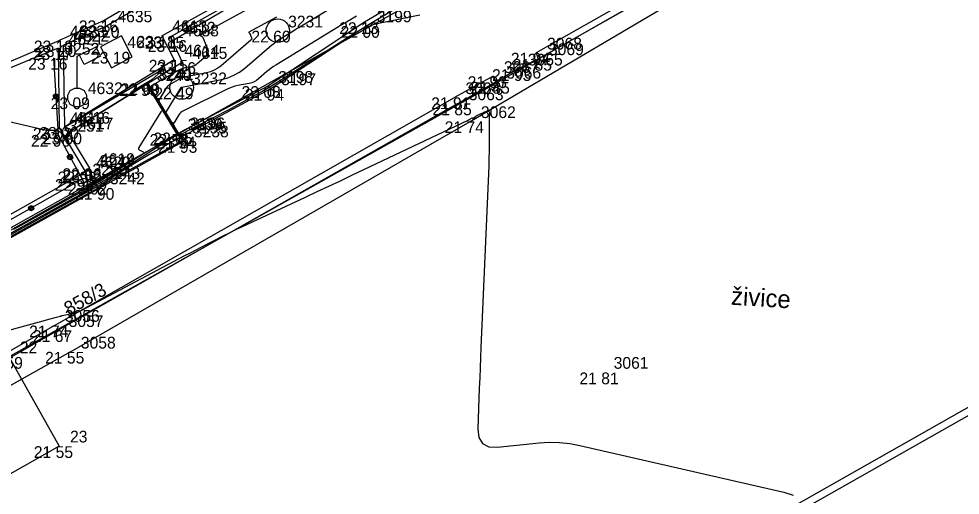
# Model space of a CAD drawing. Extents: x -702257 to -701487, y -1009871 to -1008841.
# Drawn here: x -701967.44 to -701947.37, y -1009616.02 to -1009605.88 of the extents above; entities that cross this region are included whole.
import ezdxf

# ---------------------------------------------------------------- set-up
doc = ezdxf.new("R2010")
doc.units = 0
for name, color, linetype in [('Ex_Major Contours', 7, 'Continuous'), ('Ex_Minor Contours', 7, 'Continuous'), ('Z_betonova_konstrukce', 7, 'Continuous'), ('Z_body', 7, 'Continuous'), ('Z_body_cisla', 7, 'Continuous'), ('Z_body_vysky_redukovane', 7, 'Continuous'), ('Z_chodnik', 7, 'Continuous'), ('Z_katastr_cisla_pozemkova', 7, 'Continuous'), ('Z_katastr_hranice', 7, 'Continuous'), ('Z_komunikace', 7, 'Continuous'), ('Z_obruba', 7, 'Continuous'), ('Z_popisy', 7, 'Continuous'), ('Z_rozhranni', 7, 'Continuous'), ('Z_site_nerozlisene_znaky', 7, 'Continuous'), ('Z_site_vo_znaky', 7, 'Continuous'), ('Z_zabradli', 7, 'Continuous'), ('Z_zabradli_znaky', 7, 'Continuous'), ('Z_zelen_jednotliva', 7, 'Continuous')]:
    doc.layers.add(name, color=color, linetype=linetype)

# ---------------------------------------------------------------- blocks, each defined once
blk = doc.blocks.new('POINT_DISPLAY')
blk.add_line((0, 0), (0, 0))
blk = doc.blocks.new('Z10001')
blk.add_circle((0, 0), 0.25)
blk = doc.blocks.new('Z13')
for p, q in [((0, 0.88), (0.45, 1.1)), ((0.4, 1.07), (0.5, 0.88)), ((0, 0.2), (0, 0.88)), ((0.15, 0.7), (0.05, 0.9)), ((0.5, 0.88), (0.15, 0.7)), ((-0.2, 0.05), (-0.15, 0.15)), ((-0.2, -0.05), (-0.2, 0.05)), ((-0.15, 0.15), (-0.05, 0.2)), ((-0.05, 0.2), (0.05, 0.2)), ((0.05, 0.2), (0.15, 0.15)), ((0.15, 0.15), (0.2, 0.05)), ((0.2, 0.05), (0.2, -0.05)), ((-0.15, -0.15), (-0.2, -0.05)), ((-0.05, -0.2), (-0.15, -0.15)), ((0.05, -0.2), (-0.05, -0.2)), ((0.15, -0.15), (0.05, -0.2)), ((0.2, -0.05), (0.15, -0.15))]:
    blk.add_line(p, q)
blk = doc.blocks.new('Z608')
for p, q in [((0.25, 0.25), (-0.25, 0.25)), ((-0.25, 0.25), (-0.25, -0.25)), ((0.25, -0.25), (0.25, 0.25)), ((-0.25, -0.25), (0.25, -0.25))]:
    blk.add_line(p, q)
blk = doc.blocks.new('Z530')
for p, q in [((-0.05, 0.03), (-0.03, 0.05)), ((-0.05, -0.03), (-0.05, 0.03)), ((-0.03, 0.05), (0.03, 0.05)), ((-0.03, -0.03), (-0.03, 0.03)), ((-0.03, 0.03), (0.03, 0.03)), ((-0.03, -0.03), (0.03, 0.03)), ((0.03, 0.05), (0.05, 0.03)), ((0.03, 0.03), (0.03, -0.03)), ((0.05, 0.03), (0.05, -0.03)), ((-0.03, -0.05), (-0.05, -0.03)), ((0.03, -0.03), (-0.03, -0.03)), ((0.03, -0.05), (-0.03, -0.05)), ((0.05, -0.03), (0.03, -0.05))]:
    blk.add_line(p, q)

msp = doc.modelspace()

# ---------------------------------------------------------------- linework, layer by layer
at = {"layer": 'Ex_Major Contours'}
for points in [[(-701968.442, -1009607.881), (-701966.916, -1009608.235), (-701966.884, -1009608.242), (-701966.851, -1009608.246), (-701966.818, -1009608.249), (-701966.785, -1009608.25), (-701966.653, -1009608.25), (-701966.621, -1009608.253), (-701966.593, -1009608.263), (-701966.568, -1009608.28), (-701966.547, -1009608.303), (-701966.448, -1009608.432), (-701966.437, -1009608.444), (-701966.427, -1009608.447), (-701966.42, -1009608.44), (-701966.415, -1009608.424), (-701966.397, -1009608.334), (-701966.395, -1009608.317), (-701966.396, -1009608.301), (-701966.4, -1009608.285), (-701966.408, -1009608.27), (-701966.443, -1009608.21), (-701966.448, -1009608.196), (-701966.448, -1009608.183), (-701966.442, -1009608.172), (-701966.43, -1009608.162), (-701964.422, -1009606.977), (-701964.38, -1009606.954), (-701964.363, -1009606.95), (-701964.372, -1009606.964), (-701964.407, -1009606.997), (-701964.596, -1009607.166), (-701964.643, -1009607.207), (-701964.693, -1009607.246), (-701964.744, -1009607.282), (-701964.797, -1009607.317), (-701965.97, -1009608.04), (-701966.127, -1009608.138), (-701966.18, -1009608.17), (-701966.127, -1009608.138), (-701965.97, -1009608.041), (-701964.764, -1009607.297), (-701964.737, -1009607.285), (-701964.713, -1009607.285), (-701964.691, -1009607.295), (-701964.671, -1009607.316), (-701964.577, -1009607.452), (-701964.57, -1009607.461), (-701964.567, -1009607.464), (-701964.569, -1009607.46), (-701964.574, -1009607.45), (-701964.617, -1009607.369), (-701964.621, -1009607.36), (-701964.618, -1009607.361), (-701964.575, -1009607.29), (-701964.567, -1009607.279), (-701964.558, -1009607.269), (-701964.548, -1009607.26), (-701964.536, -1009607.253), (-701964.023, -1009606.963), (-701963.992, -1009606.947), (-701963.96, -1009606.934), (-701963.928, -1009606.924), (-701963.894, -1009606.916), (-701963.757, -1009606.889), (-701963.724, -1009606.88), (-701963.693, -1009606.868), (-701963.663, -1009606.851), (-701963.636, -1009606.83), (-701963.446, -1009606.667), (-701963.418, -1009606.636), (-701963.403, -1009606.602), (-701963.401, -1009606.565), (-701963.411, -1009606.525), (-701963.505, -1009606.293), (-701963.509, -1009606.283), (-701963.515, -1009606.275), (-701963.523, -1009606.267), (-701963.531, -1009606.261), (-701963.567, -1009606.237), (-701963.574, -1009606.231), (-701963.576, -1009606.225), (-701963.574, -1009606.219), (-701963.566, -1009606.214), (-701961.564, -1009605.118)], [(-701958.89, -1009605.801), (-701959.739, -1009605.97), (-701959.887, -1009606.007), (-701960.029, -1009606.056), (-701960.167, -1009606.119), (-701960.298, -1009606.195), (-701961.843, -1009607.179), (-701961.973, -1009607.261), (-701962.104, -1009607.339), (-701962.237, -1009607.416), (-701962.371, -1009607.49), (-701962.981, -1009607.819), (-701963.081, -1009607.873), (-701963.182, -1009607.926), (-701963.283, -1009607.979), (-701963.384, -1009608.031), (-701963.988, -1009608.339), (-701963.99, -1009608.34), (-701963.992, -1009608.34), (-701963.994, -1009608.339), (-701963.996, -1009608.339), (-701964.003, -1009608.334), (-701964.005, -1009608.333), (-701964.005, -1009608.336), (-701963.981, -1009608.392), (-701963.978, -1009608.4), (-701963.975, -1009608.407), (-701963.971, -1009608.414), (-701963.968, -1009608.421), (-701963.953, -1009608.45), (-701963.95, -1009608.456), (-701963.95, -1009608.462), (-701963.953, -1009608.467), (-701963.959, -1009608.472), (-701965.412, -1009609.275), (-701965.445, -1009609.293), (-701965.477, -1009609.312), (-701965.509, -1009609.331), (-701965.54, -1009609.351), (-701965.667, -1009609.43), (-701965.698, -1009609.45), (-701965.73, -1009609.469), (-701965.763, -1009609.488), (-701965.795, -1009609.506), (-701971.781, -1009612.824)]]:
    msp.add_lwpolyline(points, dxfattribs=at)
msp.add_lwpolyline([(-701966.109, -1009609.197), (-701966.113, -1009609.195), (-701966.11, -1009609.191), (-701966.102, -1009609.185), (-701965.981, -1009609.113), (-701965.973, -1009609.108), (-701965.965, -1009609.103), (-701965.951, -1009609.092), (-701965.947, -1009609.09), (-701965.944, -1009609.09), (-701965.942, -1009609.092), (-701965.94, -1009609.095), (-701965.876, -1009609.238), (-701965.869, -1009609.251), (-701965.859, -1009609.263), (-701965.848, -1009609.273), (-701965.835, -1009609.281), (-701965.771, -1009609.312), (-701965.763, -1009609.318), (-701965.76, -1009609.323), (-701965.762, -1009609.329), (-701965.77, -1009609.335), (-701965.809, -1009609.36), (-701965.818, -1009609.366), (-701965.828, -1009609.372), (-701965.838, -1009609.377), (-701965.848, -1009609.383), (-701965.958, -1009609.444), (-701965.972, -1009609.451), (-701965.995, -1009609.463), (-701965.999, -1009609.465), (-701966.001, -1009609.464), (-701966.002, -1009609.462), (-701966.001, -1009609.458), (-701965.971, -1009609.365), (-701965.967, -1009609.347), (-701965.966, -1009609.33), (-701965.969, -1009609.313), (-701965.975, -1009609.297), (-701966.009, -1009609.219), (-701966.016, -1009609.209), (-701966.024, -1009609.201), (-701966.034, -1009609.197), (-701966.046, -1009609.196), (-701966.099, -1009609.198)], close=True, dxfattribs=at)
at = {"layer": 'Ex_Minor Contours'}
for points in [[(-701969.147, -1009611.288), (-701966.171, -1009609.638), (-701965.976, -1009609.528), (-701965.782, -1009609.416), (-701965.59, -1009609.3), (-701965.4, -1009609.182), (-701964.315, -1009608.498), (-701964.29, -1009608.482), (-701964.264, -1009608.466), (-701964.238, -1009608.451), (-701964.211, -1009608.436), (-701964.106, -1009608.378), (-701964.084, -1009608.362), (-701964.073, -1009608.342), (-701964.072, -1009608.32), (-701964.081, -1009608.295), (-701964.291, -1009607.897), (-701964.296, -1009607.887), (-701964.301, -1009607.877), (-701964.312, -1009607.85), (-701964.312, -1009607.847), (-701964.31, -1009607.848), (-701964.302, -1009607.853), (-701964.3, -1009607.854), (-701964.298, -1009607.854), (-701964.297, -1009607.853), (-701964.296, -1009607.851), (-701963.983, -1009607.341), (-701963.981, -1009607.339), (-701963.979, -1009607.337), (-701963.971, -1009607.333), (-701963.967, -1009607.331), (-701963.124, -1009607.167), (-701962.987, -1009607.131), (-701962.858, -1009607.079), (-701962.737, -1009607.01), (-701962.623, -1009606.925), (-701962.057, -1009606.44), (-701962.008, -1009606.399), (-701961.957, -1009606.361), (-701961.905, -1009606.325), (-701961.852, -1009606.291), (-701961.635, -1009606.158), (-701961.581, -1009606.125), (-701961.526, -1009606.092), (-701961.472, -1009606.059), (-701961.417, -1009606.026), (-701960.606, -1009605.539)], [(-701960.244, -1009605.817), (-701960.459, -1009605.946), (-701960.501, -1009605.971), (-701960.542, -1009605.996), (-701960.584, -1009606.021), (-701960.625, -1009606.047), (-701961.961, -1009606.863), (-701962.011, -1009606.895), (-701962.059, -1009606.928), (-701962.105, -1009606.963), (-701962.151, -1009607.001), (-701962.329, -1009607.153), (-701962.375, -1009607.188), (-701962.425, -1009607.216), (-701962.477, -1009607.238), (-701962.533, -1009607.252), (-701962.774, -1009607.299), (-701962.833, -1009607.313), (-701962.89, -1009607.33), (-701962.947, -1009607.351), (-701963.001, -1009607.376), (-701963.929, -1009607.833), (-701963.959, -1009607.85), (-701963.985, -1009607.871), (-701964.008, -1009607.895), (-701964.028, -1009607.923), (-701964.135, -1009608.097), (-701964.136, -1009608.099), (-701964.139, -1009608.1), (-701964.141, -1009608.1), (-701964.144, -1009608.099), (-701964.155, -1009608.092), (-701964.157, -1009608.091), (-701964.158, -1009608.091), (-701964.159, -1009608.092), (-701964.158, -1009608.095), (-701964.142, -1009608.132), (-701964.139, -1009608.14), (-701964.135, -1009608.147), (-701964.132, -1009608.154), (-701964.128, -1009608.161), (-701964.033, -1009608.341), (-701964.022, -1009608.372), (-701964.023, -1009608.399), (-701964.037, -1009608.422), (-701964.063, -1009608.442), (-701964.653, -1009608.768), (-701964.761, -1009608.829), (-701964.869, -1009608.891), (-701964.976, -1009608.955), (-701965.081, -1009609.021), (-701965.533, -1009609.306), (-701965.644, -1009609.375), (-701965.756, -1009609.442), (-701965.869, -1009609.508), (-701965.983, -1009609.572), (-701970.742, -1009612.21)], [(-701961.948, -1009605.839), (-701962.537, -1009606.162), (-701962.54, -1009606.164), (-701962.541, -1009606.166), (-701962.54, -1009606.168), (-701962.538, -1009606.17), (-701962.524, -1009606.179), (-701962.521, -1009606.181), (-701962.518, -1009606.184), (-701962.516, -1009606.188), (-701962.514, -1009606.191), (-701962.479, -1009606.278), (-701962.475, -1009606.293), (-701962.476, -1009606.307), (-701962.482, -1009606.32), (-701962.492, -1009606.332), (-701963.13, -1009606.877), (-701963.2, -1009606.93), (-701963.275, -1009606.973), (-701963.355, -1009607.006), (-701963.44, -1009607.028), (-701963.88, -1009607.114), (-701963.923, -1009607.124), (-701963.964, -1009607.137), (-701964.004, -1009607.154), (-701964.042, -1009607.173), (-701964.195, -1009607.26), (-701964.231, -1009607.283), (-701964.263, -1009607.31), (-701964.292, -1009607.342), (-701964.317, -1009607.377), (-701964.457, -1009607.606), (-701964.458, -1009607.607), (-701964.46, -1009607.607), (-701964.466, -1009607.603), (-701964.466, -1009607.605), (-701964.458, -1009607.624), (-701964.454, -1009607.633), (-701964.292, -1009607.939), (-701964.283, -1009607.957), (-701964.281, -1009607.963), (-701964.286, -1009607.958), (-701964.297, -1009607.943), (-701964.356, -1009607.858), (-701964.371, -1009607.842), (-701964.385, -1009607.837), (-701964.399, -1009607.843), (-701964.413, -1009607.859), (-701964.88, -1009608.62), (-701964.887, -1009608.637), (-701964.887, -1009608.652), (-701964.879, -1009608.665), (-701964.864, -1009608.675), (-701964.788, -1009608.713), (-701964.774, -1009608.723), (-701964.768, -1009608.733), (-701964.773, -1009608.743), (-701964.786, -1009608.754), (-701965.54, -1009609.23), (-701965.672, -1009609.312), (-701965.806, -1009609.393), (-701965.94, -1009609.471), (-701966.076, -1009609.547), (-701967.552, -1009610.366)], [(-701974.344, -1009614.332), (-701966.923, -1009612.309), (-701966.802, -1009612.276), (-701966.641, -1009612.233), (-701966.609, -1009612.224), (-701966.556, -1009612.209), (-701966.546, -1009612.206), (-701966.535, -1009612.203), (-701966.525, -1009612.201), (-701966.514, -1009612.198), (-701966.267, -1009612.144), (-701966.223, -1009612.133), (-701966.18, -1009612.118), (-701966.138, -1009612.101), (-701966.097, -1009612.081), (-701964.024, -1009610.984), (-701963.903, -1009610.921), (-701963.783, -1009610.858), (-701963.662, -1009610.795), (-701963.541, -1009610.733), (-701963.056, -1009610.487), (-701962.934, -1009610.426), (-701962.812, -1009610.366), (-701962.69, -1009610.307), (-701962.567, -1009610.249), (-701961.328, -1009609.673), (-701961.081, -1009609.558), (-701960.834, -1009609.442), (-701960.587, -1009609.326), (-701960.34, -1009609.209), (-701957.863, -1009608.035), (-701957.853, -1009608.03), (-701957.844, -1009608.025), (-701957.834, -1009608.02), (-701957.825, -1009608.015), (-701957.774, -1009607.986), (-701957.772, -1009607.985), (-701957.771, -1009607.985), (-701957.77, -1009607.986), (-701957.769, -1009607.988), (-701957.768, -1009607.997), (-701957.767, -1009607.999), (-701957.766, -1009608), (-701957.765, -1009608), (-701957.763, -1009607.999), (-701957.708, -1009607.955), (-701957.698, -1009607.947), (-701957.687, -1009607.94), (-701957.676, -1009607.934), (-701957.665, -1009607.929), (-701957.47, -1009607.844), (-701957.444, -1009607.837), (-701957.425, -1009607.841), (-701957.414, -1009607.857), (-701957.41, -1009607.884), (-701957.412, -1009608.016), (-701957.412, -1009608.049), (-701957.413, -1009608.081), (-701957.413, -1009608.114), (-701957.413, -1009608.147), (-701957.415, -1009608.639), (-701957.416, -1009608.731), (-701957.418, -1009608.824), (-701957.42, -1009608.917), (-701957.424, -1009609.01), (-701957.591, -1009612.875), (-701957.6, -1009613.092), (-701957.608, -1009613.309), (-701957.616, -1009613.525), (-701957.624, -1009613.742), (-701957.653, -1009614.609), (-701957.633, -1009614.796), (-701957.556, -1009614.923), (-701957.424, -1009614.991), (-701957.236, -1009614.999), (-701956.351, -1009614.91), (-701956.132, -1009614.897), (-701955.914, -1009614.902), (-701955.697, -1009614.924), (-701955.482, -1009614.964), (-701951.131, -1009615.956), (-701950.932, -1009616.026)]]:
    msp.add_lwpolyline(points, dxfattribs=at)
msp.add_lwpolyline([(-701964.701, -1009607.256), (-701964.691, -1009607.249), (-701964.681, -1009607.242), (-701964.672, -1009607.234), (-701964.635, -1009607.201), (-701964.629, -1009607.195), (-701964.627, -1009607.192), (-701964.63, -1009607.193), (-701964.638, -1009607.197), (-701965.027, -1009607.427), (-701965.029, -1009607.428), (-701965.03, -1009607.431), (-701965.03, -1009607.433), (-701965.029, -1009607.436), (-701965.022, -1009607.447), (-701965.021, -1009607.45), (-701965.018, -1009607.451), (-701965.016, -1009607.451), (-701965.013, -1009607.45), (-701964.711, -1009607.263)], close=True, dxfattribs=at)
at = {"layer": 'Z_betonova_konstrukce'}
for p, q in [((-701964.72, -1009607.27), (-701964.07, -1009608.33)), ((-701963.93, -1009608.48), (-701964.69, -1009607.25)), ((-701964.07, -1009608.33), (-701965.83, -1009609.37)), ((-701964.07, -1009608.33), (-701963.93, -1009608.48)), ((-701965.72, -1009609.48), (-701963.93, -1009608.48)), ((-701965.95, -1009609.1), (-701974.69, -1009614.03)), ((-701965.83, -1009609.37), (-701965.95, -1009609.1)), ((-701974.56, -1009614.28), (-701965.83, -1009609.37)), ((-701974.52, -1009614.38), (-701965.72, -1009609.48)), ((-701965.72, -1009609.48), (-701965.83, -1009609.37))]:
    msp.add_line(p, q, dxfattribs=at)
at = {"layer": 'Z_chodnik'}
msp.add_line((-701960.06, -1009621.42), (-701946.41, -1009613.7), dxfattribs=at)
at = {"layer": 'Z_katastr_hranice'}
for p, q in [((-701957.87, -1009607.59), (-701911.05, -1009580.85)), ((-702014.27, -1009636.43), (-701959.3, -1009605.67)), ((-702013.06, -1009638.53), (-701957.87, -1009607.59))]:
    msp.add_line(p, q, dxfattribs=at)
at = {"layer": 'Z_komunikace'}
for p, q in [((-701957.82, -1009608.06), (-701949.2, -1009602.98)), ((-701966.34, -1009612.97), (-701957.82, -1009608.06)), ((-701966.34, -1009612.97), (-701980.98, -1009621.17))]:
    msp.add_line(p, q, dxfattribs=at)
at = {"layer": 'Z_obruba'}
for p, q in [((-701949.53, -1009602.69), (-701956.41, -1009606.6)), ((-701956.37, -1009606.73), (-701949.37, -1009602.77)), ((-701962.8, -1009604.25), (-701965.62, -1009605.91)), ((-701962.72, -1009604.36), (-701965.57, -1009606.03)), ((-701964.39, -1009606.24), (-701961.31, -1009604.52)), ((-701961.27, -1009604.61), (-701964.21, -1009606.26)), ((-701959.03, -1009605.33), (-701960.07, -1009605.95)), ((-701960.04, -1009606.03), (-701958.99, -1009605.4)), ((-701965.62, -1009605.91), (-701966.58, -1009606.34)), ((-701960.07, -1009605.95), (-701962.13, -1009607.31)), ((-701965.57, -1009606.03), (-701966.49, -1009606.44)), ((-701962.08, -1009607.37), (-701960.04, -1009606.03)), ((-701968.63, -1009607.21), (-701966.58, -1009606.34)), ((-701964.39, -1009606.24), (-701964.13, -1009606.75)), ((-701964.21, -1009606.26), (-701963.96, -1009606.8)), ((-701966.6, -1009606.5), (-701968.57, -1009607.31)), ((-701966.6, -1009606.5), (-701966.58, -1009608.2)), ((-701966.46, -1009608.18), (-701966.49, -1009606.44)), ((-701964.13, -1009606.75), (-701966.46, -1009608.18)), ((-701956.41, -1009606.6), (-701956.37, -1009606.73)), ((-701966.39, -1009608.3), (-701963.96, -1009606.8)), ((-701957.33, -1009607.1), (-701958.15, -1009607.55)), ((-701957.27, -1009607.22), (-701957.33, -1009607.1)), ((-701962.13, -1009607.31), (-701964.01, -1009608.3)), ((-701958.08, -1009607.68), (-701957.27, -1009607.22)), ((-701966.68, -1009612.41), (-701958.15, -1009607.55)), ((-701963.97, -1009608.39), (-701962.08, -1009607.37)), ((-701958.08, -1009607.68), (-701966.6, -1009612.51)), ((-701966.58, -1009608.2), (-701966.03, -1009609.13)), ((-701965.93, -1009609.06), (-701966.39, -1009608.3)), ((-701966.03, -1009609.13), (-701965.93, -1009609.06)), ((-701966.68, -1009612.41), (-701981.25, -1009620.67)), ((-701981.19, -1009620.79), (-701966.6, -1009612.51)), ((-701959.97, -1009621.55), (-701946.34, -1009613.84))]:
    msp.add_line(p, q, dxfattribs=at)
at = {"layer": 'Z_rozhranni'}
for p, q in [((-701956.81, -1009606.95), (-701956.37, -1009606.73)), ((-701956.81, -1009606.95), (-701957.27, -1009607.22)), ((-701967.65, -1009613.08), (-701966.58, -1009614.98)), ((-701966.58, -1009614.98), (-701978.09, -1009621.5))]:
    msp.add_line(p, q, dxfattribs=at)
at = {"layer": 'Z_zabradli'}
for p, q in [((-701964.15, -1009606.33), (-701961.17, -1009604.57)), ((-701966.7, -1009606.71), (-701966.6, -1009608.35)), ((-701966.6, -1009608.35), (-701966.09, -1009609.29)), ((-701966.09, -1009609.29), (-701976.6, -1009615.23))]:
    msp.add_line(p, q, dxfattribs=at)

# ---------------------------------------------------------------- block references
at = {"layer": 'Z_body'}
for p in [(-701965.62, -1009605.91), (-701960.07, -1009605.95), (-701965.57, -1009606.03), (-701961.92, -1009606.13), (-701960.04, -1009606.03), (-701966.58, -1009606.34), (-701964.39, -1009606.24), (-701964.21, -1009606.26), (-701964.15, -1009606.33), (-701966.6, -1009606.5), (-701966.49, -1009606.44), (-701966.7, -1009606.71), (-701965.36, -1009606.58), (-701964.13, -1009606.75), (-701956.41, -1009606.6), (-701956.37, -1009606.73), (-701963.96, -1009606.8), (-701956.81, -1009606.95), (-701957.33, -1009607.1), (-701964.72, -1009607.27), (-701964.69, -1009607.25), (-701963.97, -1009607.34), (-701962.13, -1009607.31), (-701957.27, -1009607.22), (-701966.2, -1009607.55), (-701962.08, -1009607.37), (-701958.15, -1009607.55), (-701958.08, -1009607.68), (-701957.82, -1009608.06), (-701966.6, -1009608.35), (-701966.58, -1009608.2), (-701966.46, -1009608.18), (-701966.39, -1009608.3), (-701964.07, -1009608.33), (-701964.01, -1009608.3), (-701963.97, -1009608.39), (-701963.93, -1009608.48), (-701966.03, -1009609.13), (-701965.95, -1009609.1), (-701965.93, -1009609.06), (-701966.09, -1009609.29), (-701965.83, -1009609.37), (-701965.72, -1009609.48), (-701966.68, -1009612.41), (-701966.6, -1009612.51), (-701966.34, -1009612.97), (-701954.99, -1009613.41), (-701966.58, -1009614.98)]:
    msp.add_blockref('POINT_DISPLAY', p, dxfattribs=at)
at = {"layer": 'Z_site_nerozlisene_znaky', "rotation": 27.900000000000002}
msp.add_blockref('Z608', (-701965.36, -1009606.58), dxfattribs=at)
at = {"layer": 'Z_site_vo_znaky'}
msp.add_blockref('Z13', (-701966.2, -1009607.55), dxfattribs=at)
at = {"layer": 'Z_zabradli_znaky'}
for p, rotation in [((-701966.65, -1009607.53), 93.50000000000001), ((-701966.35, -1009608.82), 118.50000000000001), ((-701967.18, -1009609.91), 29.499999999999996)]:
    msp.add_blockref('Z530', p, dxfattribs=dict(at, rotation=rotation))
at = {"layer": 'Z_zelen_jednotliva'}
for p in [(-701961.92, -1009606.13), (-701963.97, -1009607.34)]:
    msp.add_blockref('Z10001', p, dxfattribs=at)

# ---------------------------------------------------------------- texts
at = {"layer": 'Z_body_cisla'}
for s, p in [('4635', (-701965.34, -1009605.95)), ('3199', (-701959.81, -1009605.95)), ('4613', (-701964.17, -1009606.16)), ('4612', (-701963.99, -1009606.19)), ('3231', (-701961.7, -1009606.06)), ('4623', (-701966.35, -1009606.27)), ('4622', (-701966.26, -1009606.36)), ('4638', (-701963.92, -1009606.25)), ('4621', (-701966.38, -1009606.43)), ('4633', (-701965.13, -1009606.5)), ('3068', (-701956.18, -1009606.53)), ('3252', (-701966.47, -1009606.64)), ('4614', (-701963.91, -1009606.68)), ('4615', (-701963.74, -1009606.73)), ('3069', (-701956.14, -1009606.65)), ('3065', (-701956.59, -1009606.87)), ('3240', (-701964.5, -1009607.2)), ('3241', (-701964.46, -1009607.18)), ('3067', (-701957.1, -1009607.03)), ('3066', (-701957.05, -1009607.15)), ('3232', (-701963.75, -1009607.27)), ('3198', (-701961.91, -1009607.24)), ('3197', (-701961.85, -1009607.29)), ('4632', (-701965.97, -1009607.48)), ('3064', (-701957.92, -1009607.48)), ('3063', (-701957.85, -1009607.61)), ('3062', (-701957.59, -1009607.99)), ('4618', (-701966.35, -1009608.12)), ('4616', (-701966.24, -1009608.11)), ('3251', (-701966.38, -1009608.28)), ('4617', (-701966.17, -1009608.23)), ('3239', (-701963.84, -1009608.25)), ('3196', (-701963.79, -1009608.23)), ('3195', (-701963.75, -1009608.32)), ('3238', (-701963.71, -1009608.4)), ('4619', (-701965.71, -1009608.99)), ('3250', (-701965.87, -1009609.21)), ('4620', (-701965.8, -1009609.06)), ('3244', (-701965.72, -1009609.03)), ('3243', (-701965.6, -1009609.29)), ('3242', (-701965.5, -1009609.4)), ('3056', (-701966.46, -1009612.33)), ('3057', (-701966.38, -1009612.44)), ('22', (-701967.42, -1009613)), ('3058', (-701966.12, -1009612.9)), ('3061', (-701954.76, -1009613.33)), ('23', (-701966.35, -1009614.9))]:
    msp.add_text(s, height=0.25, dxfattribs=at).set_placement(p)
at = {"layer": 'Z_body_vysky_redukovane'}
for s, p in [('23 16', (-701966.162, -1009606.16)), ('22 13', (-701960.612, -1009606.2)), ('23 20', (-701966.132, -1009606.28)), ('22 60', (-701962.483, -1009606.38)), ('22 00', (-701960.582, -1009606.28)), ('23 13', (-701967.122, -1009606.59)), ('23 18', (-701964.932, -1009606.49)), ('23 15', (-701964.752, -1009606.51)), ('23 16', (-701964.692, -1009606.58)), ('23 17', (-701967.142, -1009606.75)), ('23 20', (-701967.052, -1009606.69)), ('23 16', (-701967.242, -1009606.96)), ('23 19', (-701965.902, -1009606.83)), ('23 15', (-701964.672, -1009607)), ('21 94', (-701956.952, -1009606.85)), ('21 85', (-701956.912, -1009606.98)), ('23 16', (-701964.502, -1009607.05)), ('21 93', (-701957.352, -1009607.2)), ('21 93', (-701957.872, -1009607.35)), ('22 93', (-701965.303, -1009607.52)), ('22 69', (-701965.273, -1009607.5)), ('22 49', (-701964.553, -1009607.59)), ('22 08', (-701962.693, -1009607.56)), ('21 85', (-701957.812, -1009607.47)), ('23 09', (-701966.763, -1009607.8)), ('21 94', (-701962.622, -1009607.62)), ('21 91', (-701958.65, -1009607.8)), ('21 85', (-701958.622, -1009607.93)), ('21 74', (-701958.362, -1009608.31)), ('22 96', (-701967.183, -1009608.6)), ('23 02', (-701967.143, -1009608.45)), ('23 00', (-701967.002, -1009608.43)), ('23 00', (-701966.932, -1009608.55)), ('22 58', (-701964.653, -1009608.58)), ('22 05', (-701964.573, -1009608.55)), ('21 94', (-701964.512, -1009608.64)), ('21 93', (-701964.472, -1009608.73)), ('22 95', (-701966.613, -1009609.38)), ('22 96', (-701966.513, -1009609.31)), ('23 02', (-701966.513, -1009609.35)), ('22 98', (-701966.673, -1009609.54)), ('23 02', (-701966.393, -1009609.62)), ('21 90', (-701966.241, -1009609.73)), ('21 74', (-701967.222, -1009612.66)), ('21 67', (-701967.142, -1009612.76)), ('21 55', (-701966.882, -1009613.22)), ('21 59', (-701968.192, -1009613.33)), ('21 81', (-701955.49, -1009613.66)), ('21 55', (-701967.122, -1009615.23))]:
    msp.add_text(s, height=0.25, dxfattribs=at).set_placement(p)
at = {"layer": 'Z_katastr_cisla_pozemkova'}
msp.add_text('858/3', height=0.285, rotation=29, dxfattribs=at).set_placement((-701966.377, -1009612.197))
at = {"layer": 'Z_popisy'}
msp.add_text('živice', height=0.38, rotation=356.4, dxfattribs=at).set_placement((-701952.265, -1009611.965))

doc.saveas('drawing.dxf')
